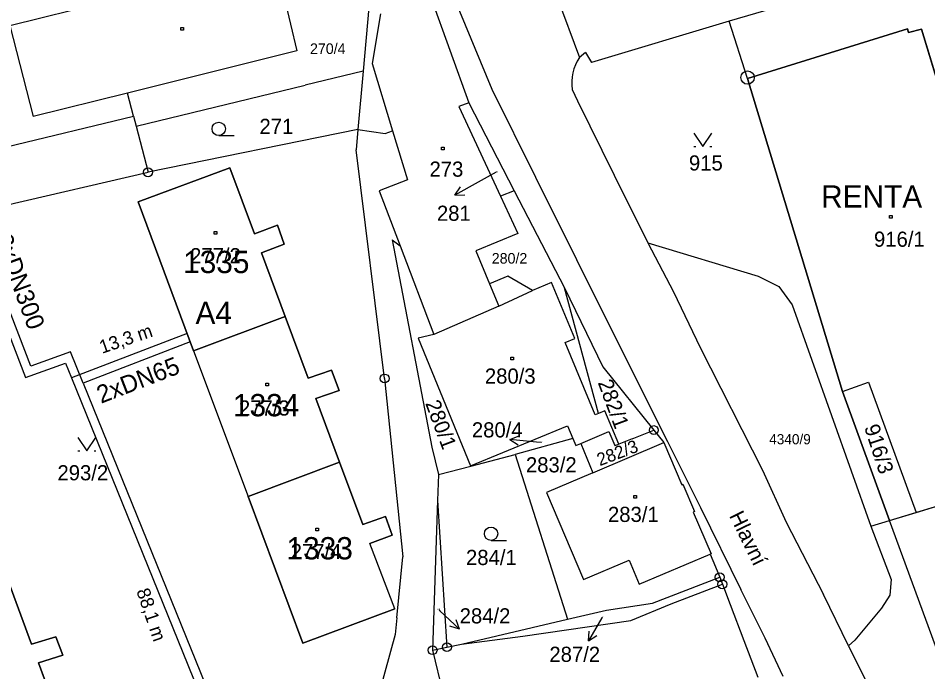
# Model space of a CAD drawing. Extents: x -468021 to -466942, y -1130484 to -1128584.
# Drawn here: x -467492.3 to -467390.3, y -1129274.7 to -1129201.4 of the extents above; entities that cross this region are included whole.
import ezdxf

# ---------------------------------------------------------------- set-up
doc = ezdxf.new("R2010")
doc.units = 0
for name, color, linetype in [('21-Označení-odběrného-místa', 7, 'Continuous'), ('22-Odběrná místa-šrafy', 7, 'Continuous'), ('23-Popisy-budov', 7, 'Continuous'), ('25-Popisná-čísla', 7, 'Continuous'), ('27-delky-vedeni', 7, 'Continuous'), ('DKM', 7, 'Continuous'), ('UT_SKUTEČNOST_staré', 7, 'Continuous')]:
    doc.layers.add(name, color=color, linetype=linetype)

msp = doc.modelspace()

# ---------------------------------------------------------------- linework, layer by layer
at = {"layer": '22-Odběrná místa-šrafy'}
for p, q in [((-467462.34, -1129234.9), (-467472.62, -1129238.73)), ((-467472.62, -1129238.73), (-467462.34, -1129234.9)), ((-467472.62, -1129238.73), (-467466.52, -1129255.06))]:
    msp.add_line(p, q, dxfattribs=at)
for points in [[(-467391.02, -1129202.65), (-467392.46, -1129203.05), (-467392.59, -1129202.64), (-467410.52, -1129208.18), (-467399.88, -1129243.31), (-467394.58, -1129257.78), (-467386.48, -1129255.31), (-467387.95, -1129250.51), (-467381.8, -1129248.64), (-467382.24, -1129247.21), (-467380.8, -1129246.65), (-467383, -1129239.74), (-467381.81, -1129239.37), (-467382.16, -1129237.93), (-467381.85, -1129237.84), (-467381.94, -1129237.37), (-467380.56, -1129237.01), (-467391.02, -1129202.65)], [(-467462.34, -1129234.9), (-467465, -1129227.76), (-467462.45, -1129226.76), (-467463.22, -1129224.65), (-467465.81, -1129225.61), (-467468.56, -1129218.22), (-467478.85, -1129222.04), (-467472.62, -1129238.73)], [(-467466.52, -1129255.06), (-467456.26, -1129251.22), (-467458.92, -1129244.07), (-467456.31, -1129243.17), (-467457.16, -1129240.91), (-467459.76, -1129241.82), (-467462.34, -1129234.9)], [(-467452.86, -1129260.34), (-467450.35, -1129259.42), (-467451.09, -1129257.3), (-467453.65, -1129258.22), (-467456.26, -1129251.22), (-467466.52, -1129255.06), (-467460.37, -1129271.54), (-467450.06, -1129267.68), (-467452.86, -1129260.34)], [(-467493.46, -1129264.42), (-467490.8, -1129271.64), (-467488.08, -1129270.8), (-467487.28, -1129272.85), (-467490.03, -1129273.73), (-467487.3, -1129281.13), (-467497.29, -1129284.89)]]:
    msp.add_lwpolyline(points, dxfattribs=at)
at = {"layer": 'DKM'}
for p, q in [((-467393.44, -1129196.17), (-467412.57, -1129201.77)), ((-467462.85, -1129197.56), (-467461.03, -1129205.11)), ((-467444, -1129197.72), (-467439.2, -1129209.38)), ((-467432.09, -1129198.46), (-467429.34, -1129205.83)), ((-467493.23, -1129202.27), (-467482.67, -1129199.64)), ((-467446.08, -1129198.97), (-467441.78, -1129210.93)), ((-467452.96, -1129200.24), (-467453.6, -1129207.39)), ((-467451.67, -1129200.96), (-467452.59, -1129206.52)), ((-467493.23, -1129202.27), (-467490.62, -1129212.47)), ((-467474.07, -1129202.49), (-467473.77, -1129202.49)), ((-467474.07, -1129202.79), (-467474.07, -1129202.49)), ((-467473.77, -1129202.49), (-467473.77, -1129202.79)), ((-467412.57, -1129201.77), (-467428.01, -1129206.41)), ((-467410.52, -1129208.18), (-467412.57, -1129201.77)), ((-467410.52, -1129208.18), (-467392.59, -1129202.64)), ((-467392.59, -1129202.64), (-467392.46, -1129203.05)), ((-467392.46, -1129203.05), (-467391.02, -1129202.65)), ((-467391.02, -1129202.65), (-467380.56, -1129237.01)), ((-467473.77, -1129202.79), (-467474.07, -1129202.79)), ((-467461.03, -1129205.11), (-467480.03, -1129209.84)), ((-467428.67, -1129205.29), (-467429.34, -1129205.83)), ((-467428.67, -1129205.29), (-467428.01, -1129206.41)), ((-467452.59, -1129206.52), (-467450.31, -1129214.05)), ((-467453.6, -1129207.39), (-467460.1, -1129208.96)), ((-467453.6, -1129207.39), (-467454.19, -1129213.9)), ((-467399.88, -1129243.31), (-467410.52, -1129208.18)), ((-467480.03, -1129209.84), (-467490.62, -1129212.47)), ((-467479.36, -1129212.41), (-467480.03, -1129209.84)), ((-467479.06, -1129213.55), (-467460.1, -1129208.96)), ((-467439.2, -1129209.38), (-467434.28, -1129219.25)), ((-467430.16, -1129209.43), (-467429.58, -1129210.72)), ((-467429.58, -1129210.72), (-467425.47, -1129219.04)), ((-467441.78, -1129210.93), (-467442.89, -1129211.33)), ((-467442.89, -1129211.33), (-467438.21, -1129221.41)), ((-467441.78, -1129210.93), (-467436.67, -1129220.79)), ((-467493.62, -1129215.85), (-467479.36, -1129212.41)), ((-467479.36, -1129212.41), (-467479.06, -1129213.55)), ((-467479.06, -1129213.55), (-467477.73, -1129218.71)), ((-467454.19, -1129213.9), (-467477.73, -1129218.71)), ((-467454.19, -1129213.9), (-467454.41, -1129216.18)), ((-467454.19, -1129213.9), (-467451.13, -1129214.35)), ((-467469.81, -1129214.6), (-467468.06, -1129214.6)), ((-467451.13, -1129214.35), (-467450.31, -1129214.05)), ((-467450.31, -1129214.05), (-467448.64, -1129219.58)), ((-467416.52, -1129214.32), (-467415.52, -1129215.82)), ((-467415.52, -1129215.82), (-467414.52, -1129214.32)), ((-467444.82, -1129215.91), (-467444.52, -1129215.91)), ((-467444.82, -1129216.21), (-467444.82, -1129215.91)), ((-467444.52, -1129215.91), (-467444.52, -1129216.21)), ((-467416.52, -1129215.82), (-467416.32, -1129215.82)), ((-467414.72, -1129215.82), (-467414.52, -1129215.82)), ((-467451.21, -1129241.84), (-467454.41, -1129216.18)), ((-467444.52, -1129216.21), (-467444.82, -1129216.21)), ((-467493.84, -1129222.43), (-467477.73, -1129218.71)), ((-467478.85, -1129222.04), (-467468.56, -1129218.22)), ((-467468.56, -1129218.22), (-467465.81, -1129225.61)), ((-467438.68, -1129218.72), (-467440.7, -1129219.83)), ((-467425.47, -1129219.04), (-467421.68, -1129226.63)), ((-467448.64, -1129219.58), (-467451.8, -1129220.78)), ((-467440.7, -1129219.83), (-467443.33, -1129221.28)), ((-467434.28, -1129219.25), (-467429.68, -1129228.48)), ((-467451.8, -1129220.78), (-467449.46, -1129226.98)), ((-467443.33, -1129221.28), (-467442.69, -1129220.36)), ((-467436.67, -1129220.79), (-467438.21, -1129221.41)), ((-467436.67, -1129220.79), (-467431.02, -1129231.69)), ((-467472.62, -1129238.73), (-467478.85, -1129222.04)), ((-467443.33, -1129221.28), (-467442.21, -1129221.23)), ((-467438.21, -1129221.41), (-467436.27, -1129225.59)), ((-467394.6, -1129223.56), (-467394.3, -1129223.56)), ((-467394.6, -1129223.86), (-467394.6, -1129223.56)), ((-467394.3, -1129223.86), (-467394.6, -1129223.86)), ((-467394.3, -1129223.56), (-467394.3, -1129223.86)), ((-467465.81, -1129225.61), (-467463.22, -1129224.65)), ((-467463.22, -1129224.65), (-467462.45, -1129226.76)), ((-467470.31, -1129225.36), (-467470.01, -1129225.36)), ((-467470.31, -1129225.66), (-467470.31, -1129225.36)), ((-467470.01, -1129225.66), (-467470.31, -1129225.66)), ((-467470.01, -1129225.36), (-467470.01, -1129225.66)), ((-467436.27, -1129225.59), (-467440.97, -1129227.53)), ((-467462.45, -1129226.76), (-467465, -1129227.76)), ((-467450.37, -1129226.28), (-467449.46, -1129226.98)), ((-467450.37, -1129226.28), (-467445.9, -1129249.54)), ((-467449.46, -1129226.98), (-467445.7, -1129236.92)), ((-467421.68, -1129226.63), (-467418.82, -1129232.12)), ((-467421.68, -1129226.63), (-467409.31, -1129230.37)), ((-467465, -1129227.76), (-467462.34, -1129234.9)), ((-467440.97, -1129227.53), (-467439.43, -1129231.22)), ((-467429.68, -1129228.48), (-467428.78, -1129230.34)), ((-467437.4, -1129230.38), (-467439.43, -1129231.22)), ((-467439.43, -1129231.22), (-467438.41, -1129233.74)), ((-467434.64, -1129231.98), (-467437.4, -1129230.38)), ((-467432.5, -1129231.09), (-467434.64, -1129231.98)), ((-467429.89, -1129237.37), (-467432.5, -1129231.09)), ((-467428.78, -1129230.34), (-467419.49, -1129248.9)), ((-467409.31, -1129230.37), (-467407.01, -1129231.52)), ((-467438.41, -1129233.74), (-467434.64, -1129231.98)), ((-467427.21, -1129245.76), (-467431.02, -1129231.69)), ((-467431.02, -1129231.69), (-467426.73, -1129240.53)), ((-467418.82, -1129232.12), (-467415.83, -1129238.36)), ((-467407.01, -1129231.52), (-467405.49, -1129233.59)), ((-467438.41, -1129233.74), (-467445.7, -1129236.92)), ((-467405.49, -1129233.59), (-467396.68, -1129258.42)), ((-467462.34, -1129234.9), (-467472.62, -1129238.73)), ((-467462.34, -1129234.9), (-467459.76, -1129241.82)), ((-467445.7, -1129236.92), (-467447.43, -1129237.31)), ((-467447.43, -1129237.31), (-467441.56, -1129251.64)), ((-467430.97, -1129237.82), (-467429.89, -1129237.37)), ((-467427.59, -1129245.92), (-467430.97, -1129237.82)), ((-467415.83, -1129238.36), (-467408.84, -1129252.11)), ((-467472.62, -1129238.73), (-467466.52, -1129255.06)), ((-467437.06, -1129239.46), (-467436.76, -1129239.46)), ((-467437.06, -1129239.76), (-467437.06, -1129239.46)), ((-467436.76, -1129239.46), (-467436.76, -1129239.76)), ((-467436.76, -1129239.76), (-467437.06, -1129239.76)), ((-467459.76, -1129241.82), (-467457.16, -1129240.91)), ((-467457.16, -1129240.91), (-467456.31, -1129243.17)), ((-467426.73, -1129240.53), (-467421.02, -1129247.63)), ((-467464.52, -1129242.37), (-467464.22, -1129242.37)), ((-467464.52, -1129242.67), (-467464.52, -1129242.37)), ((-467464.22, -1129242.37), (-467464.22, -1129242.67)), ((-467451.21, -1129241.84), (-467449.16, -1129261.83)), ((-467399.88, -1129243.31), (-467396.96, -1129242.24)), ((-467396.96, -1129242.24), (-467391.6, -1129256.87)), ((-467464.22, -1129242.67), (-467464.52, -1129242.67)), ((-467456.31, -1129243.17), (-467458.92, -1129244.07)), ((-467394.58, -1129257.78), (-467399.88, -1129243.31)), ((-467458.92, -1129244.07), (-467456.26, -1129251.22)), ((-467426.51, -1129245.47), (-467427.21, -1129245.76)), ((-467424.96, -1129249.19), (-467426.51, -1129245.47)), ((-467427.21, -1129245.76), (-467427.59, -1129245.92)), ((-467441.56, -1129251.64), (-467430.69, -1129247.14)), ((-467430.69, -1129247.14), (-467430.1, -1129248.57)), ((-467423.45, -1129248.59), (-467421.02, -1129247.63)), ((-467421.02, -1129247.63), (-467419.9, -1129249.02)), ((-467485.59, -1129248.46), (-467484.59, -1129249.96)), ((-467484.59, -1129249.96), (-467483.59, -1129248.46)), ((-467437.17, -1129248.67), (-467436.12, -1129248.27)), ((-467430.1, -1129248.57), (-467436.55, -1129250.38)), ((-467430.1, -1129248.57), (-467429.77, -1129249.37)), ((-467429.22, -1129249.13), (-467426.07, -1129247.77)), ((-467426.07, -1129247.77), (-467425.4, -1129249.37)), ((-467423.45, -1129248.59), (-467424.96, -1129249.19)), ((-467445.9, -1129249.54), (-467445.17, -1129252.62)), ((-467434.18, -1129248.97), (-467437.17, -1129248.67)), ((-467437.17, -1129248.67), (-467436.22, -1129249.27)), ((-467433.6, -1129249.03), (-467434.18, -1129248.97)), ((-467429.77, -1129249.37), (-467429.22, -1129249.13)), ((-467429.22, -1129249.13), (-467427.87, -1129252.43)), ((-467427.87, -1129252.43), (-467419.9, -1129249.02)), ((-467425.4, -1129249.37), (-467424.96, -1129249.19)), ((-467419.9, -1129249.02), (-467417.89, -1129253.77)), ((-467419.49, -1129248.9), (-467415.8, -1129256.31)), ((-467485.59, -1129249.96), (-467485.39, -1129249.96)), ((-467483.79, -1129249.96), (-467483.59, -1129249.96)), ((-467441.55, -1129251.68), (-467436.55, -1129250.38)), ((-467436.55, -1129250.38), (-467430.71, -1129268.83)), ((-467466.52, -1129255.06), (-467456.26, -1129251.22)), ((-467456.26, -1129251.22), (-467453.65, -1129258.22)), ((-467445.17, -1129252.62), (-467441.55, -1129251.68)), ((-467441.56, -1129251.64), (-467441.55, -1129251.68)), ((-467445.17, -1129252.62), (-467445.27, -1129255.52)), ((-467427.87, -1129252.43), (-467433.05, -1129254.64)), ((-467408.84, -1129252.11), (-467406.17, -1129257.97)), ((-467417.89, -1129253.77), (-467417.75, -1129253.71)), ((-467417.75, -1129253.71), (-467416.45, -1129256.77)), ((-467433.05, -1129254.64), (-467428.92, -1129264.37)), ((-467460.37, -1129271.54), (-467466.52, -1129255.06)), ((-467445.27, -1129255.52), (-467445.83, -1129272.31)), ((-467445.27, -1129255.52), (-467444.22, -1129271.97)), ((-467423.26, -1129254.96), (-467422.96, -1129254.96)), ((-467423.26, -1129255.26), (-467423.26, -1129254.96)), ((-467422.96, -1129255.26), (-467423.26, -1129255.26)), ((-467422.96, -1129254.96), (-467422.96, -1129255.26)), ((-467391.6, -1129256.87), (-467386.48, -1129255.31)), ((-467416.45, -1129256.77), (-467416.59, -1129256.83)), ((-467415.8, -1129256.31), (-467411.28, -1129265.5)), ((-467453.65, -1129258.22), (-467451.09, -1129257.3)), ((-467451.09, -1129257.3), (-467450.35, -1129259.42)), ((-467416.59, -1129256.83), (-467414.57, -1129261.49)), ((-467396.68, -1129258.42), (-467394.58, -1129257.78)), ((-467394.58, -1129257.78), (-467391.6, -1129256.87)), ((-467376.2, -1129308.02), (-467394.58, -1129257.78)), ((-467458.92, -1129258.63), (-467458.62, -1129258.63)), ((-467458.92, -1129258.93), (-467458.92, -1129258.63)), ((-467458.62, -1129258.63), (-467458.62, -1129258.93)), ((-467406.17, -1129257.97), (-467402.01, -1129266.05)), ((-467396.68, -1129258.42), (-467394.41, -1129264.37)), ((-467458.62, -1129258.93), (-467458.92, -1129258.93)), ((-467450.35, -1129259.42), (-467452.86, -1129260.34)), ((-467450.06, -1129267.68), (-467452.86, -1129260.34)), ((-467439.27, -1129260), (-467437.52, -1129260)), ((-467449.85, -1129268.7), (-467449.16, -1129261.83)), ((-467422.67, -1129264.9), (-467414.7, -1129261.54)), ((-467414.57, -1129261.49), (-467414.7, -1129261.54)), ((-467414.7, -1129261.54), (-467413.63, -1129264.13)), ((-467428.92, -1129264.37), (-467423.8, -1129262.22)), ((-467423.8, -1129262.22), (-467422.67, -1129264.9)), ((-467490.8, -1129271.64), (-467493.46, -1129264.42)), ((-467421.16, -1129267.03), (-467413.63, -1129264.13)), ((-467419.07, -1129267.11), (-467413.33, -1129264.92)), ((-467413.63, -1129264.13), (-467413.33, -1129264.92)), ((-467413.33, -1129264.92), (-467412.46, -1129267.19)), ((-467394.41, -1129264.37), (-467394.55, -1129266.13)), ((-467408.54, -1129270.95), (-467411.28, -1129265.5)), ((-467399.18, -1129271.82), (-467402.01, -1129266.05)), ((-467394.55, -1129266.13), (-467395.47, -1129267.59)), ((-467450.06, -1129267.68), (-467460.37, -1129271.54)), ((-467445.14, -1129267.75), (-467445, -1129267.88)), ((-467445, -1129267.88), (-467442.82, -1129269.94)), ((-467430.71, -1129268.83), (-467426.33, -1129267.82)), ((-467426.33, -1129267.82), (-467421.16, -1129267.03)), ((-467423.58, -1129268.99), (-467419.07, -1129267.11)), ((-467412.46, -1129267.19), (-467410.92, -1129271.22)), ((-467395.47, -1129267.59), (-467398.46, -1129271.2)), ((-467449.85, -1129268.7), (-467450.04, -1129270.56)), ((-467442.82, -1129269.94), (-467443.2, -1129268.89)), ((-467442.58, -1129271.62), (-467430.71, -1129268.83)), ((-467435.69, -1129270.74), (-467423.58, -1129268.99)), ((-467426.83, -1129268.68), (-467428.34, -1129271.27)), ((-467426.79, -1129268.6), (-467426.83, -1129268.68)), ((-467442.82, -1129269.94), (-467443.89, -1129269.61)), ((-467488.08, -1129270.8), (-467490.8, -1129271.64)), ((-467487.28, -1129272.85), (-467488.08, -1129270.8)), ((-467450.04, -1129270.56), (-467453.22, -1129282.12)), ((-467442.58, -1129271.62), (-467435.69, -1129270.74)), ((-467428.34, -1129271.27), (-467428.27, -1129270.16)), ((-467428.34, -1129271.27), (-467427.41, -1129270.66)), ((-467406.51, -1129275.25), (-467408.54, -1129270.95)), ((-467445.83, -1129272.31), (-467444.22, -1129271.97)), ((-467444.22, -1129271.97), (-467442.58, -1129271.62)), ((-467410.92, -1129271.22), (-467409.35, -1129275.33)), ((-467398.46, -1129271.2), (-467399.18, -1129271.82)), ((-467399.18, -1129271.82), (-467381.59, -1129307.3)), ((-467490.03, -1129273.73), (-467487.28, -1129272.85)), ((-467445.83, -1129272.31), (-467444.15, -1129279.28)), ((-467487.3, -1129281.13), (-467490.03, -1129273.73))]:
    msp.add_line(p, q, dxfattribs=at)
for centre, radius in [((-467410.51, -1129208.09), 0.75), ((-467410.51, -1129208.09), 0.01), ((-467469.81, -1129213.85), 0.75), ((-467477.73, -1129218.71), 0.5), ((-467477.73, -1129218.71), 0.01), ((-467451.21, -1129241.84), 0.5), ((-467451.21, -1129241.84), 0.01), ((-467421.02, -1129247.63), 0.5), ((-467421.02, -1129247.63), 0.01), ((-467439.27, -1129259.25), 0.75), ((-467413.63, -1129264.13), 0.5), ((-467413.33, -1129264.92), 0.5), ((-467413.63, -1129264.13), 0.01), ((-467413.33, -1129264.92), 0.01), ((-467445.83, -1129272.31), 0.5), ((-467444.22, -1129271.97), 0.5), ((-467444.22, -1129271.97), 0.01), ((-467445.83, -1129272.31), 0.01)]:
    msp.add_circle(centre, radius, dxfattribs=at)
msp.add_arc((-467425.47, -1129208.61), 4.76, 144.3641, 189.9723, dxfattribs=at)
at = {"layer": 'UT_SKUTEČNOST_staré'}
for points in [[(-467497.97, -1129224.84), (-467491.46, -1129241.73), (-467487, -1129240.11), (-467486.33, -1129241.78)], [(-467485.02, -1129242.35), (-467486.44, -1129238.84), (-467490.88, -1129240.46), (-467496.68, -1129225.42)], [(-467473.36, -1129236.78), (-467486.33, -1129241.78)], [(-467473, -1129237.72), (-467485.02, -1129242.35)], [(-467486.33, -1129241.78), (-467465.29, -1129293.68), (-467456.09, -1129290.39), (-467446.99, -1129311.74)], [(-467485.02, -1129242.35), (-467464.72, -1129292.42), (-467455.54, -1129289.14), (-467446.37, -1129310.64)]]:
    msp.add_lwpolyline(points, dxfattribs=at)

# ---------------------------------------------------------------- texts
at = {"layer": '21-Označení-odběrného-místa'}
msp.add_text('A4', height=2.5, dxfattribs=at).set_placement((-467472.41, -1129235.73))
at = {"layer": '23-Popisy-budov'}
msp.add_text('RENTA', height=2.5, dxfattribs=at).set_placement((-467402.26, -1129222.68))
at = {"layer": '25-Popisná-čísla'}
for s, p in [('1335', (-467473.8, -1129230.02)), ('1334', (-467468.21, -1129246.08)), ('1333', (-467462.2, -1129262.13))]:
    msp.add_text(s, height=2.5, dxfattribs=at).set_placement(p)
at = {"layer": '27-delky-vedeni'}
for s, rotation, p in [('13,3 m', 18.7856, (-467482.89, -1129239.08)), ('88,1 m', 288.7856, (-467479.06, -1129265.66))]:
    msp.add_text(s, height=1.5, rotation=rotation, dxfattribs=at).set_placement(p)
at = {"layer": 'DKM'}
for s, height, p in [('270/4', 1.19, (-467459.57, -1129205.45)), ('271', 1.7, (-467465.24, -1129214.42)), ('915', 1.7, (-467417.08, -1129218.52)), ('273', 1.7, (-467446.17, -1129219.21)), ('281', 0.1, (-467438.68, -1129218.72)), ('281', 1.7, (-467445.34, -1129224.16)), ('916/1', 1.7, (-467396.33, -1129227.07)), ('277/2', 1.7, (-467473.02, -1129228.92)), ('280/2', 1.19, (-467439.19, -1129228.96)), ('280/3', 1.7, (-467439.96, -1129242.42)), ('277/3', 1.7, (-467467.54, -1129246)), ('280/4', 1.7, (-467441.42, -1129248.45)), ('4340/9', 1.14, (-467408.08, -1129249.22)), ('280/4', 0.1, (-467433.8, -1129249.03)), ('283/2', 1.7, (-467435.36, -1129252.37)), ('293/2', 1.7, (-467487.89, -1129253.26)), ('283/1', 1.7, (-467426.16, -1129257.93)), ('277/4', 1.7, (-467461.74, -1129262.09)), ('284/1', 1.7, (-467442.08, -1129262.76)), ('284/2', 0.1, (-467445.34, -1129267.75)), ('284/2', 1.7, (-467442.79, -1129269.31)), ('287/2', 0.1, (-467427, -1129268.6)), ('287/2', 1.7, (-467432.73, -1129273.62))]:
    msp.add_text(s, height=height, dxfattribs=at).set_placement(p)
for s, height, rotation, p in [('282/1', 1.7, 290.3629, (-467427.32, -1129242.3)), ('280/1', 1.7, 290.5422, (-467446.67, -1129244.62)), ('916/3', 1.7, 288, (-467397.45, -1129247.29)), ('282/3', 1.42, 20.7189, (-467427.08, -1129251.68)), ('Hlavní', 1.7, 296.0803, (-467412.6, -1129257.22))]:
    msp.add_text(s, height=height, rotation=rotation, dxfattribs=at).set_placement(p)
at = {"layer": 'UT_SKUTEČNOST_staré'}
for s, rotation, p in [('2xDN300', 290.1586, (-467494.96, -1129226.07)), ('2xDN65', 21.0711, (-467483.01, -1129244.68))]:
    msp.add_text(s, height=2, rotation=rotation, dxfattribs=at).set_placement(p)

doc.saveas('drawing.dxf')
